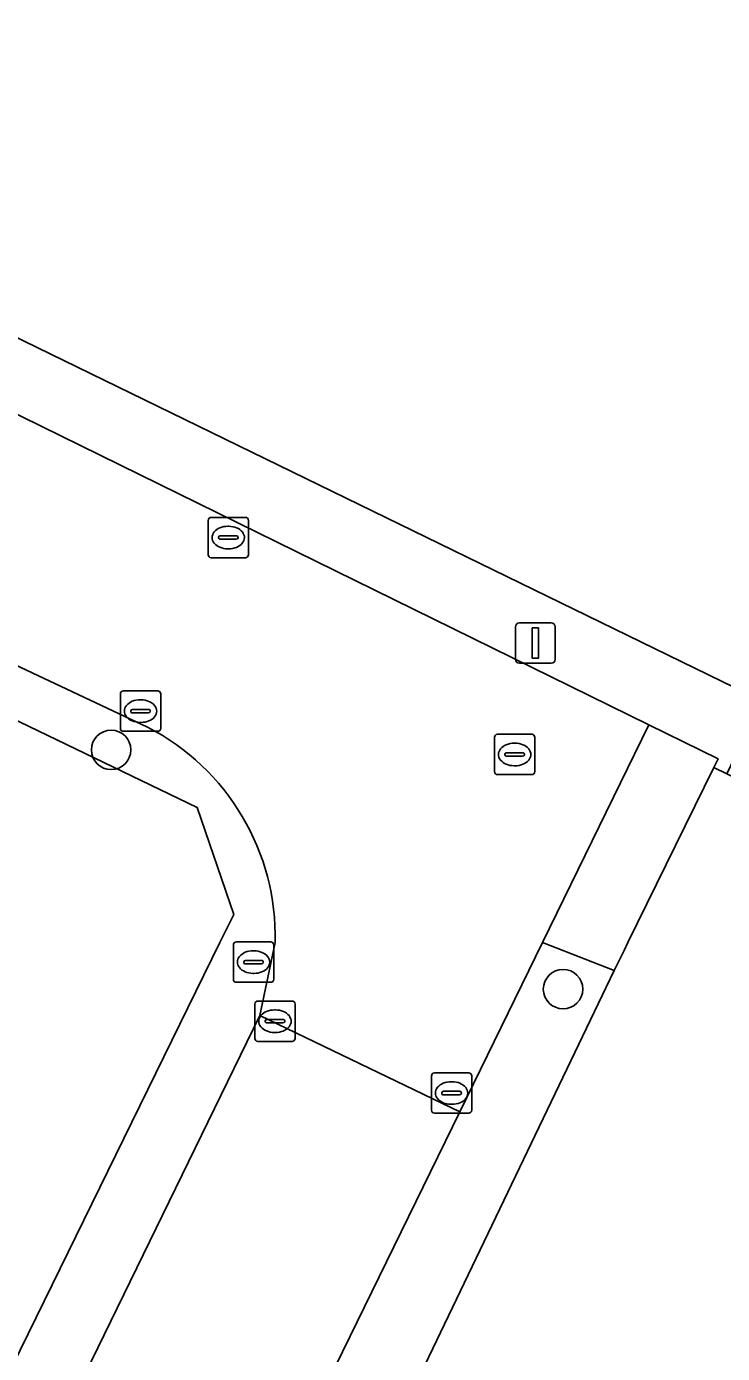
# Model space of a CAD drawing. Extents: x 157320 to 158835, y 386650 to 388491.
# Drawn here: x 158443.72 to 158460.98, y 387489.81 to 387522.72 of the extents above; entities that cross this region are included whole.
import ezdxf

# ---------------------------------------------------------------- set-up
doc = ezdxf.new("R2010")
doc.units = 0
for name, color, linetype in [('IMGEO_Berm_groen', 7, 'Continuous'), ('IMGEO_Boom', 7, 'Continuous'), ('IMGEO_Brandkraan', 7, 'Continuous'), ('IMGEO_Erf', 7, 'Continuous'), ('IMGEO_Groenvoorziening', 7, 'Continuous'), ('IMGEO_Kolk', 7, 'Continuous'), ('IMGEO_Lichtmast', 7, 'Continuous'), ('IMGEO_Rijbaan_lokaal_gesloten', 7, 'Continuous'), ('IMGEO_Rioolput', 7, 'Continuous'), ('IMGEO_Voetpad_open', 7, 'Continuous')]:
    doc.layers.add(name, color=color, linetype=linetype)

msp = doc.modelspace()

# ---------------------------------------------------------------- linework, layer by layer
at = {"layer": 'IMGEO_Berm_groen'}
for points in [[(158446.715, 387505.345), (158441.991, 387507.569), (158441.44, 387506.48), (158447.95, 387503.353), (158448.856, 387500.693), (158448.516, 387500), (158441.364, 387485.429), (158442.902, 387484.671), (158449.506, 387498.19)], [(158449.506, 387498.19), (158449.882, 387500)]]:
    msp.add_lwpolyline(points, dxfattribs=at)
msp.add_arc((158444.044, 387500.152), 5.84, 358.5121, 62.7828, dxfattribs=at)
at = {"layer": 'IMGEO_Boom'}
for centre in [(158445.814, 387504.779), (158457.025, 387498.846)]:
    msp.add_circle(centre, 0.489, dxfattribs=at)
at = {"layer": 'IMGEO_Brandkraan'}
for p, q in [((158448.848, 387499.089), (158448.848, 387499.941)), ((158448.923, 387500.015), (158449.775, 387500.015)), ((158449.336, 387499.795), (158449.361, 387499.795)), ((158449.849, 387499.941), (158449.849, 387499.089)), ((158449.107, 387499.509), (158449.107, 387499.521)), ((158449.545, 387499.472), (158449.147, 387499.472)), ((158449.15, 387499.558), (158449.548, 387499.558)), ((158449.591, 387499.521), (158449.591, 387499.509)), ((158449.359, 387499.235), (158449.334, 387499.235)), ((158449.775, 387499.015), (158448.923, 387499.015))]:
    msp.add_line(p, q, dxfattribs=at)
for points in [[(158448.848, 387499.089), (158448.848, 387499.941)], [(158448.923, 387500.015), (158449.775, 387500.015)], [(158449.849, 387499.941), (158449.849, 387499.089)], [(158449.775, 387499.015), (158448.923, 387499.015)]]:
    msp.add_lwpolyline(points, dxfattribs=at)
for centre, radius, start, end in [((158448.925, 387499.939), 0.0765, 91.552, 178.448), ((158448.925, 387499.939), 0.0765, 91.552, 178.448), ((158449.773, 387499.939), 0.0765, 1.552, 88.448), ((158449.773, 387499.939), 0.0765, 1.552, 88.448), ((158449.147, 387499.518), 0.0403, 85.8775, 175.7526), ((158449.144, 387499.508), 0.0366, 178.938, 274.7102), ((158449.548, 387499.515), 0.043, 264.8664, 352.4533), ((158449.552, 387499.52), 0.0386, 1.7309, 96.639), ((158448.925, 387499.091), 0.0765, 181.552, 268.448), ((158448.925, 387499.091), 0.0765, 181.552, 268.448), ((158449.773, 387499.091), 0.0765, 271.552, 358.448), ((158449.773, 387499.091), 0.0765, 271.552, 358.448)]:
    msp.add_arc(centre, radius, start, end, dxfattribs=at)
for centre, major_axis, ratio, start_param, end_param in [((158449.335, 387499.515), (-0.387, 0.002), 0.722429, 4.712389, 7.853982), ((158449.36, 387499.515), (-0.39, 0.002), 0.717154, 1.570796, 4.712389)]:
    msp.add_ellipse(centre, major_axis=major_axis, ratio=ratio, start_param=start_param, end_param=end_param, dxfattribs=at)
at = {"layer": 'IMGEO_Erf'}
for points in [[(158545.059, 387514.2), (158504.611, 387527.428), (158504.035, 387526.208), (158503.398, 387526.4), (158503.007, 387526.51), (158499.973, 387527.614), (158498.217, 387528.307), (158498.085, 387528.007), (158497.021, 387528.403), (158494.99, 387523.79), (158471.565, 387524.617), (158461.629, 387503.925), (158461.089, 387504.186), (158460.765, 387504.341), (158458.634, 387500), (158458.539, 387499.806), (158458.293, 387499.306), (158432.755, 387446.083)], [(158428.323, 387524.679), (158429.228, 387521.962), (158435.346, 387518.972), (158436.034, 387518.636), (158440.974, 387516.228), (158461.959, 387505.999), (158471.194, 387525.23)], [(158448.516, 387500), (158448.856, 387500.693), (158447.95, 387503.353), (158441.44, 387506.48), (158438.345, 387507.962), (158426.541, 387513.526), (158423.443, 387514.696), (158419.866, 387515.826), (158415.033, 387516.999), (158413.291, 387517.257), (158408.402, 387517.981), (158406.063, 387518.16), (158403.553, 387518.339), (158401.16, 387518.511), (158400.182, 387518.581), (158397.397, 387518.78), (158389.232, 387519.364), (158384.098, 387519.731)], [(158434.695, 387471.841), (158436.9, 387476.334), (158437.47, 387477.495), (158439.666, 387481.969), (158441.364, 387485.429), (158448.516, 387500)]]:
    msp.add_lwpolyline(points, dxfattribs=at)
at = {"layer": 'IMGEO_Groenvoorziening'}
msp.add_lwpolyline([(158461.959, 387505.999), (158440.974, 387516.228), (158440.186, 387514.716), (158459.153, 387505.4), (158460.871, 387504.556), (158460.765, 387504.341), (158461.089, 387504.186)], close=True, dxfattribs=at)
for points in [[(158458.293, 387499.306), (158456.52, 387500), (158454.465, 387495.798), (158416.643, 387418.46)], [(158419.21, 387409.386), (158422.978, 387407.141), (158423.604, 387408.183), (158417.087, 387412.093), (158416.256, 387414.898), (158419.674, 387421.772), (158431.8, 387446.555), (158432.755, 387446.083), (158458.293, 387499.306)]]:
    msp.add_lwpolyline(points, dxfattribs=at)
at = {"layer": 'IMGEO_Kolk'}
for p, q in [((158448.221, 387509.62), (158448.221, 387510.472)), ((158448.296, 387510.546), (158449.148, 387510.546)), ((158448.709, 387510.326), (158448.734, 387510.326)), ((158449.222, 387510.472), (158449.222, 387509.62)), ((158448.48, 387510.04), (158448.48, 387510.052)), ((158448.918, 387510.003), (158448.52, 387510.003)), ((158448.523, 387510.089), (158448.921, 387510.089)), ((158448.964, 387510.052), (158448.964, 387510.04)), ((158448.732, 387509.766), (158448.707, 387509.766)), ((158449.148, 387509.546), (158448.296, 387509.546)), ((158446.045, 387505.315), (158446.045, 387506.167)), ((158446.12, 387506.241), (158446.972, 387506.241)), ((158446.533, 387506.021), (158446.558, 387506.021)), ((158447.046, 387506.167), (158447.046, 387505.315)), ((158446.304, 387505.735), (158446.304, 387505.747)), ((158446.742, 387505.698), (158446.344, 387505.698)), ((158446.347, 387505.784), (158446.745, 387505.784)), ((158446.788, 387505.747), (158446.788, 387505.735)), ((158446.556, 387505.461), (158446.531, 387505.461)), ((158446.972, 387505.241), (158446.12, 387505.241)), ((158449.379, 387497.623), (158449.379, 387498.475)), ((158449.454, 387498.549), (158450.306, 387498.549)), ((158450.38, 387498.475), (158450.38, 387497.623)), ((158449.681, 387498.092), (158450.079, 387498.092)), ((158449.867, 387498.329), (158449.892, 387498.329)), ((158449.638, 387498.043), (158449.638, 387498.055)), ((158450.076, 387498.006), (158449.678, 387498.006)), ((158449.89, 387497.769), (158449.865, 387497.769)), ((158450.122, 387498.055), (158450.122, 387498.043)), ((158450.306, 387497.549), (158449.454, 387497.549)), ((158453.76, 387495.841), (158453.76, 387496.693)), ((158453.835, 387496.767), (158454.687, 387496.767)), ((158454.248, 387496.547), (158454.273, 387496.547)), ((158454.761, 387496.693), (158454.761, 387495.841)), ((158454.019, 387496.261), (158454.019, 387496.273)), ((158454.457, 387496.224), (158454.059, 387496.224)), ((158454.062, 387496.31), (158454.46, 387496.31)), ((158454.503, 387496.273), (158454.503, 387496.261)), ((158454.271, 387495.987), (158454.246, 387495.987)), ((158454.687, 387495.767), (158453.835, 387495.767))]:
    msp.add_line(p, q, dxfattribs=at)
for points in [[(158448.221, 387509.62), (158448.221, 387510.472)], [(158448.296, 387510.546), (158449.148, 387510.546)], [(158449.222, 387510.472), (158449.222, 387509.62)], [(158449.148, 387509.546), (158448.296, 387509.546)], [(158446.045, 387505.315), (158446.045, 387506.167)], [(158446.12, 387506.241), (158446.972, 387506.241)], [(158447.046, 387506.167), (158447.046, 387505.315)], [(158446.972, 387505.241), (158446.12, 387505.241)], [(158449.379, 387497.623), (158449.379, 387498.475)], [(158449.454, 387498.549), (158450.306, 387498.549)], [(158450.38, 387498.475), (158450.38, 387497.623)], [(158450.306, 387497.549), (158449.454, 387497.549)], [(158453.76, 387495.841), (158453.76, 387496.693)], [(158453.835, 387496.767), (158454.687, 387496.767)], [(158454.761, 387496.693), (158454.761, 387495.841)], [(158454.687, 387495.767), (158453.835, 387495.767)]]:
    msp.add_lwpolyline(points, dxfattribs=at)
for centre, radius, start, end in [((158448.298, 387510.47), 0.0765, 91.552, 178.448), ((158448.298, 387510.47), 0.0765, 91.552, 178.448), ((158449.146, 387510.47), 0.0765, 1.552, 88.448), ((158449.146, 387510.47), 0.0765, 1.552, 88.448), ((158448.52, 387510.049), 0.0403, 85.8775, 175.7526), ((158448.517, 387510.039), 0.0366, 178.938, 274.7102), ((158448.921, 387510.046), 0.043, 264.8664, 352.4533), ((158448.925, 387510.051), 0.0386, 1.7309, 96.639), ((158448.298, 387509.622), 0.0765, 181.552, 268.448), ((158448.298, 387509.622), 0.0765, 181.552, 268.448), ((158449.146, 387509.622), 0.0765, 271.552, 358.448), ((158449.146, 387509.622), 0.0765, 271.552, 358.448), ((158446.122, 387506.165), 0.0765, 91.552, 178.448), ((158446.122, 387506.165), 0.0765, 91.552, 178.448), ((158446.97, 387506.165), 0.0765, 1.552, 88.448), ((158446.97, 387506.165), 0.0765, 1.552, 88.448), ((158446.344, 387505.744), 0.0403, 85.8775, 175.7526), ((158446.341, 387505.734), 0.0366, 178.938, 274.7102), ((158446.745, 387505.741), 0.043, 264.8664, 352.4533), ((158446.749, 387505.746), 0.0386, 1.7309, 96.639), ((158446.122, 387505.317), 0.0765, 181.552, 268.448), ((158446.122, 387505.317), 0.0765, 181.552, 268.448), ((158446.97, 387505.317), 0.0765, 271.552, 358.448), ((158446.97, 387505.317), 0.0765, 271.552, 358.448), ((158449.456, 387498.473), 0.0765, 91.552, 178.448), ((158449.456, 387498.473), 0.0765, 91.552, 178.448), ((158450.304, 387498.473), 0.0765, 1.552, 88.448), ((158450.304, 387498.473), 0.0765, 1.552, 88.448), ((158449.678, 387498.052), 0.0403, 85.8775, 175.7526), ((158450.083, 387498.054), 0.0386, 1.7309, 96.639), ((158449.675, 387498.042), 0.0366, 178.938, 274.7102), ((158450.079, 387498.049), 0.043, 264.8664, 352.4533), ((158449.456, 387497.625), 0.0765, 181.552, 268.448), ((158449.456, 387497.625), 0.0765, 181.552, 268.448), ((158450.304, 387497.625), 0.0765, 271.552, 358.448), ((158450.304, 387497.625), 0.0765, 271.552, 358.448), ((158453.837, 387496.691), 0.0765, 91.552, 178.448), ((158453.837, 387496.691), 0.0765, 91.552, 178.448), ((158454.685, 387496.691), 0.0765, 1.552, 88.448), ((158454.685, 387496.691), 0.0765, 1.552, 88.448), ((158454.059, 387496.27), 0.0403, 85.8775, 175.7526), ((158454.056, 387496.26), 0.0366, 178.938, 274.7102), ((158454.46, 387496.267), 0.043, 264.8664, 352.4533), ((158454.464, 387496.272), 0.0386, 1.7309, 96.639), ((158453.837, 387495.843), 0.0765, 181.552, 268.448), ((158453.837, 387495.843), 0.0765, 181.552, 268.448), ((158454.685, 387495.843), 0.0765, 271.552, 358.448), ((158454.685, 387495.843), 0.0765, 271.552, 358.448)]:
    msp.add_arc(centre, radius, start, end, dxfattribs=at)
for centre, major_axis, ratio, start_param, end_param in [((158448.708, 387510.046), (-0.387, 0.002), 0.722429, 4.712389, 7.853982), ((158448.733, 387510.046), (-0.39, 0.002), 0.717154, 1.570796, 4.712389), ((158446.532, 387505.741), (-0.387, 0.002), 0.722429, 4.712389, 7.853982), ((158446.557, 387505.741), (-0.39, 0.002), 0.717154, 1.570796, 4.712389), ((158449.866, 387498.049), (-0.387, 0.002), 0.722429, 4.712389, 7.853982), ((158449.891, 387498.049), (-0.39, 0.002), 0.717154, 1.570796, 4.712389), ((158454.247, 387496.267), (-0.387, 0.002), 0.722429, 4.712389, 7.853982), ((158454.272, 387496.267), (-0.39, 0.002), 0.717154, 1.570796, 4.712389)]:
    msp.add_ellipse(centre, major_axis=major_axis, ratio=ratio, start_param=start_param, end_param=end_param, dxfattribs=at)
at = {"layer": 'IMGEO_Lichtmast'}
for p, q in [((158455.843, 387507.028), (158455.843, 387507.828)), ((158455.843, 387507.828), (158455.843, 387507.028)), ((158455.943, 387507.928), (158456.733, 387507.928)), ((158456.733, 387507.928), (158455.943, 387507.928)), ((158456.833, 387507.828), (158456.833, 387507.028)), ((158456.833, 387507.028), (158456.833, 387507.828)), ((158456.733, 387506.928), (158455.943, 387506.928)), ((158455.943, 387506.928), (158456.733, 387506.928))]:
    msp.add_line(p, q, dxfattribs=at)
msp.add_lwpolyline([(158456.263, 387507.803), (158456.413, 387507.803), (158456.413, 387507.053), (158456.263, 387507.053), (158456.263, 387507.803)], dxfattribs=at)
for centre, start, end in [((158455.943, 387507.828), 90, 180), ((158455.943, 387507.828), 90, 180), ((158456.733, 387507.828), 0, 90), ((158456.733, 387507.828), 360, 90), ((158455.943, 387507.028), 180, 270), ((158455.943, 387507.028), 180, 270), ((158456.733, 387507.028), 270, 0), ((158456.733, 387507.028), 270, 0)]:
    msp.add_arc(centre, 0.1, start, end, dxfattribs=at)
at = {"layer": 'IMGEO_Rijbaan_lokaal_gesloten'}
for points in [[(158449.882, 387500), (158449.506, 387498.19), (158454.465, 387495.798), (158456.52, 387500), (158459.153, 387505.4), (158440.186, 387514.716), (158436.033, 387516.756), (158435.364, 387517.085), (158429.524, 387519.953), (158415.387, 387524.355), (158390.395, 387526.11), (158385.741, 387526.437), (158374.331, 387527.238), (158371.261, 387527.453), (158358.533, 387528.347)], [(158435.371, 387510.685), (158438.897, 387509.025), (158441.991, 387507.569), (158446.715, 387505.345)], [(158416.643, 387418.46), (158454.465, 387495.798), (158449.506, 387498.19), (158442.902, 387484.671), (158441.188, 387481.222), (158438.984, 387476.751), (158438.437, 387475.602), (158436.228, 387471.089)]]:
    msp.add_lwpolyline(points, dxfattribs=at)
msp.add_arc((158444.044, 387500.152), 5.84, 358.5121, 62.7828, dxfattribs=at)
at = {"layer": 'IMGEO_Rioolput'}
for p, q in [((158455.324, 387504.239), (158455.324, 387505.091)), ((158455.399, 387505.165), (158456.251, 387505.165)), ((158456.325, 387505.091), (158456.325, 387504.239)), ((158455.626, 387504.708), (158456.024, 387504.708)), ((158455.812, 387504.945), (158455.837, 387504.945)), ((158455.583, 387504.659), (158455.583, 387504.671)), ((158456.021, 387504.622), (158455.623, 387504.622)), ((158455.835, 387504.385), (158455.81, 387504.385)), ((158456.067, 387504.671), (158456.067, 387504.659)), ((158456.251, 387504.165), (158455.399, 387504.165))]:
    msp.add_line(p, q, dxfattribs=at)
for points in [[(158455.324, 387504.239), (158455.324, 387505.091)], [(158455.399, 387505.165), (158456.251, 387505.165)], [(158456.325, 387505.091), (158456.325, 387504.239)], [(158456.251, 387504.165), (158455.399, 387504.165)]]:
    msp.add_lwpolyline(points, dxfattribs=at)
for centre, radius, start, end in [((158455.401, 387505.089), 0.0765, 91.552, 178.448), ((158455.401, 387505.089), 0.0765, 91.552, 178.448), ((158456.249, 387505.089), 0.0765, 1.552, 88.448), ((158456.249, 387505.089), 0.0765, 1.552, 88.448), ((158455.623, 387504.668), 0.0403, 85.8775, 175.7526), ((158456.028, 387504.67), 0.0386, 1.7309, 96.639), ((158455.62, 387504.658), 0.0366, 178.938, 274.7102), ((158456.024, 387504.665), 0.043, 264.8664, 352.4533), ((158455.401, 387504.241), 0.0765, 181.552, 268.448), ((158455.401, 387504.241), 0.0765, 181.552, 268.448), ((158456.249, 387504.241), 0.0765, 271.552, 358.448), ((158456.249, 387504.241), 0.0765, 271.552, 358.448)]:
    msp.add_arc(centre, radius, start, end, dxfattribs=at)
for centre, major_axis, ratio, start_param, end_param in [((158455.811, 387504.665), (-0.387, 0.002), 0.722429, 4.712389, 7.853982), ((158455.836, 387504.665), (-0.39, 0.002), 0.717154, 1.570796, 4.712389)]:
    msp.add_ellipse(centre, major_axis=major_axis, ratio=ratio, start_param=start_param, end_param=end_param, dxfattribs=at)
at = {"layer": 'IMGEO_Voetpad_open'}
msp.add_lwpolyline([(158458.539, 387499.806), (158458.634, 387500), (158460.765, 387504.341), (158460.871, 387504.556), (158459.153, 387505.4), (158456.52, 387500), (158458.293, 387499.306)], close=True, dxfattribs=at)

doc.saveas('drawing.dxf')
